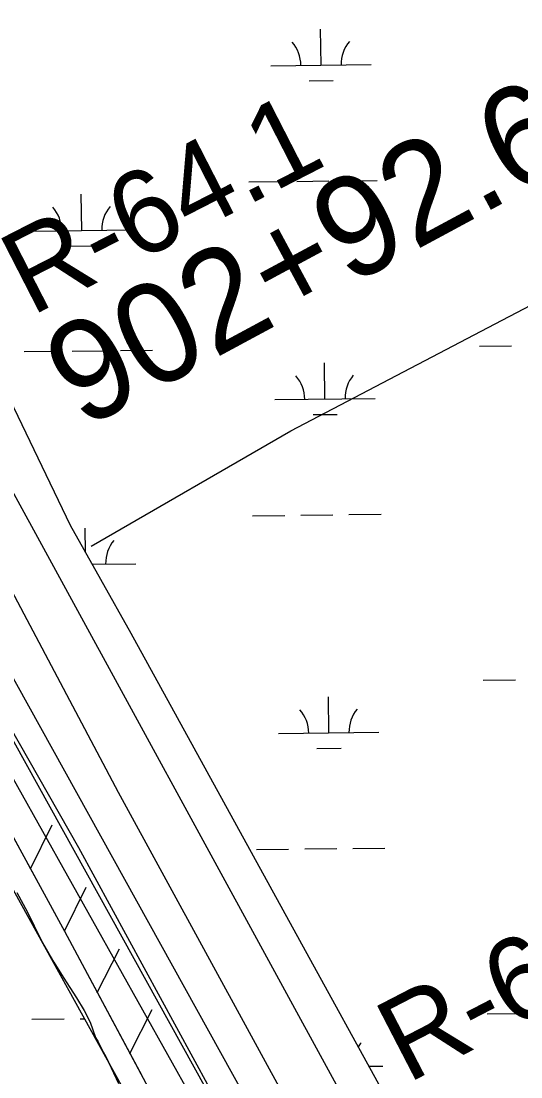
# Model space of a CAD drawing. Extents: x 3684037 to 3722149, y 433263 to 459021.
# Drawn here: x 3711868 to 3712366, y 441051 to 442103 of the extents above; entities that cross this region are included whole.
import ezdxf

# ---------------------------------------------------------------- set-up
doc = ezdxf.new("R2010")
doc.units = 0
for name, color, linetype in [('V-FLOD-BASE', 7, 'Continuous'), ('V-LEVE-TOET', 7, 'Continuous'), ('V-RIVR-EDGE', 7, 'Continuous'), ('V-RIVR-RANG-IDEN', 7, 'Continuous'), ('V-ROAD-CNTR', 7, 'Continuous'), ('V-RRAP-FSHR', 7, 'Continuous'), ('V-SITE-VEGE', 7, 'Continuous'), ('V-SURV-IDEN', 7, 'Continuous'), ('V-SURV-LINE', 7, 'Continuous'), ('V-TOPO-SHOR', 7, 'Continuous'), ('V-UTIL-IDEN', 7, 'Continuous'), ('V-WETL-SWMP', 7, 'Continuous')]:
    doc.layers.add(name, color=color, linetype=linetype)

msp = doc.modelspace()

# ---------------------------------------------------------------- linework, layer by layer
at = {"layer": 'V-FLOD-BASE'}
msp.add_lwpolyline([(3712398.7, 440422.4), (3712290.7, 440616.4), (3712177.5, 440821.5), (3712056.1, 441040.4), (3711926, 441279.6), (3711796.4, 441506.7), (3711752.3, 441587.2), (3711730.2, 441628.3), (3711718.6, 441652.6), (3711654.1, 441794.5), (3711570.4, 441978.7), (3711454.8, 442224.9)], dxfattribs=at)
at = {"layer": 'V-LEVE-TOET'}
for points in [[(3711516.7, 442246.9), (3711627.1, 442006.6), (3711773.5, 441696.7), (3711965.2, 441335.2), (3712141.2, 441012.6), (3712263.1, 440800.1), (3712414.7, 440519.2), (3712489.1, 440395.8), (3712504.8, 440365.7), (3712551.2, 440281.7), (3712698.9, 440026.9)], [(3712594.9, 440025.1), (3712449.1, 440284), (3712438.7, 440303.1), (3712428.2, 440317), (3712416, 440329.7), (3712408.5, 440342.5), (3712402.1, 440356.9), (3712396.9, 440373.7), (3712391, 440388.2), (3712382.9, 440407.3), (3712366.6, 440432.2), (3712222.6, 440696.4), (3712039.6, 441028.8), (3711814.9, 441429.6), (3711723.7, 441588.9), (3711716.7, 441602.8), (3711694.6, 441649.1), (3711565.1, 441926), (3711441.9, 442202.3)]]:
    msp.add_lwpolyline(points, dxfattribs=at)
at = {"layer": 'V-RIVR-EDGE'}
msp.add_spline([(3710881.8, 442907.2), (3710900.3, 442872.8), (3710912.9, 442844.2), (3710926.8, 442815.3), (3710939.9, 442789.9), (3710950.2, 442762.3), (3710961.9, 442723.9), (3710972.7, 442706.6), (3710987.5, 442681.3), (3711004.2, 442645.5), (3711013.2, 442612.9), (3711017.6, 442590.3), (3711028.4, 442559.6), (3711043.2, 442525.6), (3711061.2, 442493.5), (3711083.3, 442464), (3711101.8, 442435.5), (3711123.4, 442385.7), (3711146.3, 442329.6), (3711160.2, 442285.2), (3711177.7, 442238.2), (3711205.6, 442178.4), (3711227.6, 442127.2), (3711258.7, 442079.2), (3711273.1, 442038.5), (3711277.1, 442009.6), (3711279.3, 441982.4), (3711285.1, 441965.7), (3711299.5, 441946.7), (3711314.4, 441925.8), (3711322.9, 441901.4), (3711344.1, 441864.3), (3711361.6, 441818.1), (3711381.4, 441766), (3711387.6, 441724.9), (3711408.3, 441685), (3711430.3, 441634.3), (3711447, 441597.2), (3711483.4, 441524.8), (3711505.9, 441474.1), (3711521.6, 441439.7), (3711545.5, 441394), (3711577.4, 441319.3), (3711605.3, 441255), (3711666.5, 441137.7), (3711693.9, 441084.3), (3711722.2, 441011.5), (3711736.2, 440977.5), (3711773.5, 440908.2), (3711800.1, 440850.3), (3711814, 440812.3), (3711827.9, 440785.1), (3711836.5, 440767.5), (3711872.1, 440711.3), (3711903.6, 440647.9), (3711936.4, 440576.4), (3711963.8, 440513.5), (3711991.7, 440467.3), (3712009.3, 440437.4), (3712020, 440394.4), (3712026.8, 440365.5), (3712043.4, 440336), (3712066.4, 440292.6), (3712088.9, 440257.3), (3712109.2, 440235), (3712138.9, 440183.9), (3712150.6, 440149), (3712155.9, 440111), (3712162.2, 440090.7), (3712177.9, 440044.5), (3712191.4, 440016), (3712212.5, 439972.5), (3712246.8, 439918.6), (3712265.2, 439882), (3712282.7, 439834), (3712320.5, 439756.1), (3712342.1, 439710.4), (3712373.6, 439655.6), (3712403.3, 439610.3), (3712425.8, 439558.3), (3712451.5, 439505.8), (3712470.4, 439476.3), (3712503.7, 439435.1), (3712518.6, 439408.8), (3712544.2, 439350.5), (3712559.1, 439322.8), (3712605.5, 439263.9), (3712624, 439233.6), (3712641.5, 439193.3), (3712662.2, 439142.2), (3712689.2, 439086), (3712722.5, 439033.5), (3712753.6, 438981.9), (3712765.2, 438962.6)], degree=3, dxfattribs=at)
at = {"layer": 'V-ROAD-CNTR'}
msp.add_lwpolyline([(3710393, 444727.7), (3710641.6, 444250), (3710817.9, 443893.9), (3711037.7, 443420), (3711197.8, 443070), (3711491, 442423), (3711750.1, 441857.3), (3711840.9, 441668.9), (3712186.2, 441036.5), (3712590.7, 440311.1), (3712880, 439780.2), (3713036.5, 439491.2), (3713175.2, 439193.4), (3713278.2, 438972.2)], dxfattribs=at)
at = {"layer": 'V-RRAP-FSHR'}
for p, q in [((3711877.6, 441258.7), (3711899.3, 441302.5)), ((3711877.6, 441258.7), (3711899.3, 441302.5)), ((3711911.5, 441196.6), (3711933.2, 441240.3)), ((3711911.5, 441196.6), (3711933.2, 441240.3)), ((3711944.2, 441135.5), (3711966.3, 441179.1)), ((3711944.2, 441135.5), (3711966.3, 441179.1)), ((3711976.7, 441074.8), (3711998.8, 441118.4)), ((3711976.7, 441074.8), (3711998.8, 441118.4))]:
    msp.add_line(p, q, dxfattribs=at)
for points in [[(3710219.4, 444700.2), (3710405, 444328.8), (3710632.1, 443905.6), (3710829.8, 443472.5), (3710874.2, 443372), (3710940.2, 443211.2), (3711150.7, 442775.8), (3711369.4, 442270.4), (3711583.9, 441827.2), (3711640.3, 441693.5), (3711911.6, 441196.5), (3712334.1, 440407.1), (3712777, 439605.3), (3712909, 439353.2), (3713100.3, 438966.6)], [(3711714.1, 441558.4), (3711911.6, 441196.5), (3711988.9, 441052.1)]]:
    msp.add_lwpolyline(points, dxfattribs=at)
at = {"layer": 'V-SITE-VEGE'}
for p, q in [((3711864.2, 441235.1), (3711874.6, 441215.5)), ((3711874.6, 441215.5), (3711888.4, 441187.5)), ((3711888.4, 441187.5), (3711900.8, 441165.6)), ((3711900.8, 441165.6), (3711910.3, 441150.7)), ((3711910.3, 441150.7), (3711923.6, 441130.2)), ((3711923.6, 441130.2), (3711931.2, 441117.7)), ((3711931.2, 441117.7), (3711937.3, 441106)), ((3711937.3, 441106), (3711942.6, 441090.6)), ((3711942.6, 441090.6), (3711945, 441086.4)), ((3711945, 441086.4), (3711948.3, 441079.4)), ((3711948.3, 441079.4), (3711953.1, 441071)), ((3711953.1, 441071), (3711965.5, 441044.9))]:
    msp.add_line(p, q, dxfattribs=at)
at = {"layer": 'V-SURV-LINE'}
for points in [[(3711755.8, 441636.9), (3712986.5, 439416.1)], [(3712960.3, 439401.5), (3711729.6, 441622.4)]]:
    msp.add_lwpolyline(points, dxfattribs=at)
at = {"layer": 'V-TOPO-SHOR'}
msp.add_lwpolyline([(3711938.1, 441580.2), (3712137.2, 441695.2), (3712481.8, 441875.4), (3712862.1, 442063.3), (3712879.1, 442071.7), (3713140.4, 442231.2), (3713181.1, 442250.8)], dxfattribs=at)
at = {"layer": 'V-UTIL-IDEN'}
for points in [[(3710219.4, 444700.2), (3710405, 444328.8), (3710632.1, 443905.6), (3710829.8, 443472.5), (3710874.2, 443372), (3710940.2, 443211.2), (3711150.7, 442775.8), (3711369.4, 442270.4), (3711583.9, 441827.2), (3711640.3, 441693.5), (3711911.6, 441196.5), (3712334.1, 440407.1), (3712777, 439605.3), (3712909, 439353.2), (3713100.3, 438966.6)], [(3711714.1, 441558.4), (3711911.6, 441196.5), (3711988.9, 441052.1)]]:
    msp.add_lwpolyline(points, dxfattribs=at)
at = {"layer": 'V-WETL-SWMP'}
for p, q in [((3712167.3, 442059.5), (3712166.9, 442095.5)), ((3712117.3, 442058.9), (3712217.3, 442060.1)), ((3712155.5, 442043.9), (3712179.5, 442044.2)), ((3711731.5, 441987.8), (3711917.1, 441601.1)), ((3712191.2, 441944.3), (3712223.2, 441944.7)), ((3712095.2, 441943.2), (3712127.2, 441943.6)), ((3712143.2, 441943.8), (3712175.2, 441944.2)), ((3711928.7, 441894.9), (3711928.3, 441930.9)), ((3711878.7, 441894.3), (3711978.7, 441895.4)), ((3711916.9, 441879.3), (3711940.9, 441879.6)), ((3712325.1, 441779.4), (3712357.1, 441779.8)), ((3711871.3, 441774.1), (3711903.3, 441774.5)), ((3711919.3, 441774.7), (3711951.3, 441775)), ((3711967.3, 441775.2), (3711999.3, 441775.6)), ((3712171.2, 441726.9), (3712170.7, 441762.8)), ((3712121.2, 441726.3), (3712221.2, 441727.4)), ((3712159.3, 441711.3), (3712183.3, 441711.6)), ((3711654.2, 441609.8), (3712205.6, 440614.2)), ((3712099.1, 441610.6), (3712131.1, 441610.9)), ((3712147.1, 441611.1), (3712179.1, 441611.5)), ((3712195.1, 441611.7), (3712227.1, 441612.1)), ((3711917.1, 441601.1), (3711977.6, 441493.7)), ((3711932.5, 441573.9), (3711932.2, 441598.2)), ((3711939, 441562.3), (3711982.6, 441562.8)), ((3711977.6, 441493.7), (3712145.7, 441187.5)), ((3712329, 441446.7), (3712361, 441447.1)), ((3712175, 441394.2), (3712174.6, 441430.2)), ((3712125, 441393.6), (3712225, 441394.8)), ((3712163.2, 441378.6), (3712187.2, 441378.9)), ((3712103, 441277.9), (3712135, 441278.3)), ((3712151, 441278.5), (3712183, 441278.9)), ((3712199, 441279), (3712231, 441279.4)), ((3712145.7, 441187.5), (3712347.9, 440821.6)), ((3712332.9, 441114.1), (3712364.9, 441114.5)), ((3711879.1, 441108.8), (3711911.1, 441109.2)), ((3711927.1, 441109.4), (3711931.3, 441109.4)), ((3712215.1, 441062), (3712228.9, 441062.1))]:
    msp.add_line(p, q, dxfattribs=at)
for centre, start, end in [((3712112, 442059.3), 359.8949, 41.4385), ((3712222.5, 442060.6), 139.8949, 181.4385), ((3711873.5, 441894.7), 359.8949, 41.4385), ((3711983.9, 441896), 139.8949, 181.4385), ((3712115.9, 441726.7), 359.8949, 41.4385), ((3712226.4, 441728), 139.8949, 181.4385), ((3711987.8, 441563.3), 139.8949, 181.4385), ((3712119.8, 441394), 359.8949, 41.4385), ((3712230.3, 441395.3), 139.8949, 181.4385), ((3712234.1, 441062.7), 139.8949, 147.7851)]:
    msp.add_arc(centre, 35.2, start, end, dxfattribs=at)

# ---------------------------------------------------------------- texts
at = {"layer": 'V-RIVR-RANG-IDEN'}
for s, rotation, p in [('R-64.1', 27.1436, (3711878.4, 441809)), ('R-63.9', 27.3575, (3712253.3, 441044.3))]:
    msp.add_text(s, height=83, rotation=rotation, dxfattribs=at).set_placement(p)
at = {"layer": 'V-SURV-IDEN'}
msp.add_text('902+92.6', height=100, rotation=28.315, dxfattribs=at).set_placement((3711929.7, 441696.2))

doc.saveas('drawing.dxf')
